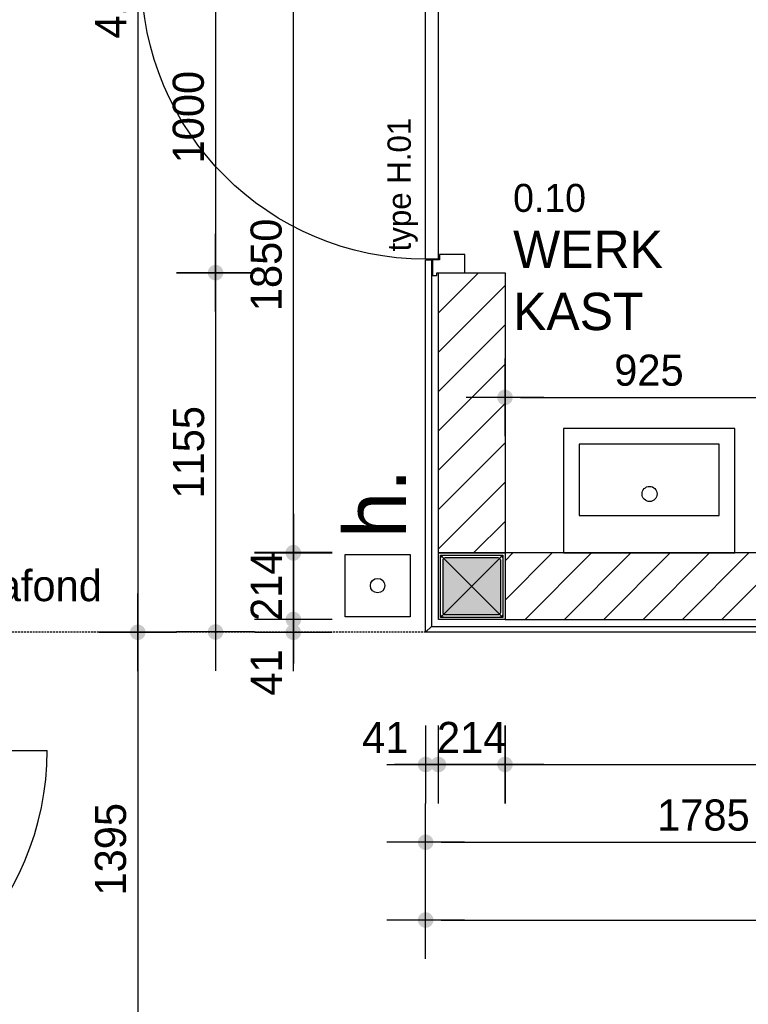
# Model space of a CAD drawing. Header units: millimetres. Extents: x -297000 to 504135, y -166520 to 252050.
# Tile 322 of 416: x 19098 to 21439, y 15566 to 18731. Entities that reach past the tile are written whole.
import ezdxf

# ---------------------------------------------------------------- set-up
doc = ezdxf.new("R2010")
doc.units = ezdxf.units.MM
doc.header["$MEASUREMENT"] = 0
doc.linetypes.add('HIDDEN', pattern=[0.375, 0.25, -0.125])
doc.layers.get('Defpoints').update_dxf_attribs({"color": 6})
for name, color, linetype in [('010_D0050_D', 1, 'Continuous'), ('010_T0050_T', 4, 'Continuous'), ('068_HATCH_H', 8, 'Continuous'), ('080_SYMBO_G', 1, 'Continuous'), ('220_WALIN_G', 1, 'Continuous'), ('299_CONCR_H', 251, 'Continuous'), ('299_STEEL_G', 3, 'Continuous'), ('320_DOORS_E', 8, 'Continuous'), ('320_DOORS_G', 2, 'Continuous'), ('410_WAFEX_G', 1, 'Continuous'), ('420_WAFIN_G', 1, 'Continuous'), ('740_SANIT_G', 1, 'Continuous')]:
    doc.layers.add(name, color=color, linetype=linetype)
doc.styles.add('VMX 2 MEDIUM 0', font='unvr55w.TTF', dxfattribs={"height": 2})
doc.styles.add('VMX 2 MEDIUM 50', font='unvr55w.TTF', dxfattribs={"height": 100})
doc.dimstyles.new('1_25', dxfattribs={"dimscale": 25, "dimtxt": 3.5, "dimasz": 3.5, "dimexe": 1.25, "dimexo": 0.625, "dimgap": 1, "dimtad": 1, "dimdec": 0, "dimdsep": 46, "dimtxsty": 'Standard', "dimcen": 2.5, "dimclrd": 256, "dimclre": 256, "dimclrt": 10, "dimadec": 0, "dimazin": 0, "dimtfac": 1, "dimtdec": 0, "dimtmove": 0, "dimatfit": 3, "dimfxl": 0, "dimtvp": 1, "dimtolj": 1, "dimtzin": 0, "dimlwd": -1, "dimlwe": -1, "dimarcsym": 0})
doc.dimstyles.new('VMX 50', dxfattribs={"dimscale": 50, "dimtxt": 1, "dimasz": 1, "dimexe": 2, "dimexo": 2, "dimgap": 0.7, "dimtad": 1, "dimdec": 0, "dimdsep": 46, "dimtxsty": 'VMX 2 MEDIUM 50', "dimblk1": 'VMX-DIM-ARROW', "dimblk2": 'VMX-DIM-ARROW', "dimsah": 1, "dimcen": 1, "dimdle": 2, "dimse1": 1, "dimse2": 1, "dimclrd": 256, "dimclre": 256, "dimclrt": 256, "dimadec": 0, "dimazin": 0, "dimtm": 1e-09, "dimtfac": 1, "dimtdec": 0, "dimtmove": 2, "dimatfit": 2, "dimldrblk": 'VMX-DIM-ARROW', "dimfxl": 0, "dimtolj": 2, "dimlwd": -1, "dimarcsym": 0})

# ---------------------------------------------------------------- blocks, each defined once
blk = doc.blocks.new('VMX-DIM-ARROW')
h = blk.add_hatch(color=256)
edge = h.paths.add_edge_path()
edge.add_arc((0, 0), 0.5, 0, 360)
for p, q in [((0, 2.5), (0, -2.5)), ((-2.5, 0), (2.5, 0))]:
    blk.add_line(p, q)
blk = doc.blocks.new('*D131')
at = {"layer": '010_D0050_D'}
blk.add_line((19727, 18868), (19727, 17968), dxfattribs=at)
at = {"layer": 'Defpoints', "color": 0}
for p in [(20312, 18918), (19727, 17918), (20441, 17918)]:
    blk.add_point(p, dxfattribs=at)
at = {"layer": '010_D0050_D', "xscale": 50, "yscale": 50, "zscale": 50}
for p, rotation in [((19727, 18918), 90), ((19727, 17918), 270)]:
    blk.add_blockref('VMX-DIM-ARROW', p, dxfattribs=dict(at, rotation=rotation))
at = {"layer": '010_D0050_D', "insert": (19640.1, 18418), "char_height": 100, "attachment_point": 5, "rotation": 90, "style": 'VMX 2 MEDIUM 50'}
blk.add_mtext('\\A2;1000', dxfattribs=at)
blk = doc.blocks.new('*D132')
at = {"layer": '010_D0050_D'}
blk.add_line((19727, 17868), (19727, 16813), dxfattribs=at)
at = {"layer": 'Defpoints', "color": 0}
for p in [(20441, 17918), (19727, 16763), (20186, 16763)]:
    blk.add_point(p, dxfattribs=at)
at = {"layer": '010_D0050_D', "xscale": 50, "yscale": 50, "zscale": 50}
for p, rotation in [((19727, 17918), 90), ((19727, 16763), 270)]:
    blk.add_blockref('VMX-DIM-ARROW', p, dxfattribs=dict(at, rotation=rotation))
at = {"layer": '010_D0050_D', "insert": (19640.9, 17340.5), "char_height": 100, "attachment_point": 5, "rotation": 90, "style": 'VMX 2 MEDIUM 50'}
blk.add_mtext('\\A2;1155', dxfattribs=at)
blk = doc.blocks.new('*D134')
at = {"layer": '010_D0050_D'}
blk.add_line((19477, 20827), (19477, 16812), dxfattribs=at)
at = {"layer": 'Defpoints', "color": 0}
for p in [(20186, 20877), (19477, 16762), (20186, 16762)]:
    blk.add_point(p, dxfattribs=at)
at = {"layer": '010_D0050_D', "xscale": 50, "yscale": 50, "zscale": 50}
for p, rotation in [((19477, 20877), 90), ((19477, 16762), 270)]:
    blk.add_blockref('VMX-DIM-ARROW', p, dxfattribs=dict(at, rotation=rotation))
at = {"layer": '010_D0050_D', "insert": (19390.9, 18819.5), "char_height": 100, "attachment_point": 5, "rotation": 90, "style": 'VMX 2 MEDIUM 50'}
blk.add_mtext('\\A2;4115', dxfattribs=at)
blk = doc.blocks.new('*D135')
at = {"layer": '010_D0050_D'}
blk.add_line((20452, 16087), (22137, 16087), dxfattribs=at)
at = {"layer": 'Defpoints', "color": 0}
for p in [(22187, 16762), (20402, 16587), (22187, 16087)]:
    blk.add_point(p, dxfattribs=at)
at = {"layer": '010_D0050_D', "xscale": 50, "yscale": 50, "zscale": 50, "rotation": 180}
blk.add_blockref('VMX-DIM-ARROW', (20402, 16087), dxfattribs=at)
at = {"layer": '010_D0050_D', "xscale": 50, "yscale": 50, "zscale": 50}
blk.add_blockref('VMX-DIM-ARROW', (22187, 16087), dxfattribs=at)
at = {"layer": '010_D0050_D', "insert": (21294.5, 16173.9), "char_height": 100, "attachment_point": 5, "style": 'VMX 2 MEDIUM 50'}
blk.add_mtext('\\A2;1785', dxfattribs=at)
blk = doc.blocks.new('*D138')
at = {"layer": '010_D0050_D'}
blk.add_line((20452, 15837), (27397, 15837), dxfattribs=at)
at = {"layer": 'Defpoints', "color": 0}
for p in [(20402, 16542), (27447, 16542), (27447, 15837)]:
    blk.add_point(p, dxfattribs=at)
at = {"layer": '010_D0050_D', "xscale": 50, "yscale": 50, "zscale": 50, "rotation": 180}
blk.add_blockref('VMX-DIM-ARROW', (20402, 15837), dxfattribs=at)
at = {"layer": '010_D0050_D', "xscale": 50, "yscale": 50, "zscale": 50}
blk.add_blockref('VMX-DIM-ARROW', (27447, 15837), dxfattribs=at)
at = {"layer": '010_D0050_D', "insert": (23924.5, 15923.9), "char_height": 100, "attachment_point": 5, "style": 'VMX 2 MEDIUM 50'}
blk.add_mtext('\\A2;7045', dxfattribs=at)
blk = doc.blocks.new('*D146')
at = {"layer": '010_D0050_D'}
blk.add_line((20493, 16337), (20607, 16337), dxfattribs=at)
at = {"layer": 'Defpoints', "color": 0}
for p in [(20443, 16587), (20657, 16587), (20657, 16337)]:
    blk.add_point(p, dxfattribs=at)
at = {"layer": '010_D0050_D', "xscale": 50, "yscale": 50, "zscale": 50, "rotation": 180}
blk.add_blockref('VMX-DIM-ARROW', (20443, 16337), dxfattribs=at)
at = {"layer": '010_D0050_D', "xscale": 50, "yscale": 50, "zscale": 50}
blk.add_blockref('VMX-DIM-ARROW', (20657, 16337), dxfattribs=at)
at = {"layer": '010_D0050_D', "insert": (20550, 16423.9), "char_height": 100, "attachment_point": 5, "style": 'VMX 2 MEDIUM 50'}
blk.add_mtext('\\A2;214', dxfattribs=at)
blk = doc.blocks.new('*D147')
at = {"layer": '010_D0050_D'}
blk.add_line((20707, 16337), (23327, 16337), dxfattribs=at)
at = {"layer": 'Defpoints', "color": 0}
for p in [(23377, 17487), (20657, 16587), (23377, 16337)]:
    blk.add_point(p, dxfattribs=at)
at = {"layer": '010_D0050_D', "xscale": 50, "yscale": 50, "zscale": 50, "rotation": 180}
blk.add_blockref('VMX-DIM-ARROW', (20657, 16337), dxfattribs=at)
at = {"layer": '010_D0050_D', "xscale": 50, "yscale": 50, "zscale": 50}
blk.add_blockref('VMX-DIM-ARROW', (23377, 16337), dxfattribs=at)
at = {"layer": '010_D0050_D', "insert": (22017, 16423.9), "char_height": 100, "attachment_point": 5, "style": 'VMX 2 MEDIUM 50'}
blk.add_mtext('\\A2;2720', dxfattribs=at)
blk = doc.blocks.new('*D153')
at = {"layer": '010_D0050_D'}
blk.add_line((20707, 17517), (21532, 17517), dxfattribs=at)
at = {"layer": 'Defpoints', "color": 0}
for p in [(20657, 17918), (21582, 17918), (21582, 17517)]:
    blk.add_point(p, dxfattribs=at)
at = {"layer": '010_D0050_D', "xscale": 50, "yscale": 50, "zscale": 50, "rotation": 180}
blk.add_blockref('VMX-DIM-ARROW', (20657, 17517), dxfattribs=at)
at = {"layer": '010_D0050_D', "xscale": 50, "yscale": 50, "zscale": 50}
blk.add_blockref('VMX-DIM-ARROW', (21582, 17517), dxfattribs=at)
at = {"layer": '010_D0050_D', "insert": (21119.5, 17603.9), "char_height": 100, "attachment_point": 5, "style": 'VMX 2 MEDIUM 50'}
blk.add_mtext('\\A2;925', dxfattribs=at)
blk = doc.blocks.new('*D161')
at = {"layer": '010_D0050_D'}
blk.add_line((19977, 17068), (19977, 18818), dxfattribs=at)
at = {"layer": 'Defpoints', "color": 0}
for p in [(19977, 18868), (20291, 18868), (19151, 17018)]:
    blk.add_point(p, dxfattribs=at)
at = {"layer": '010_D0050_D', "xscale": 50, "yscale": 50, "zscale": 50}
for p, rotation in [((19977, 18868), 90), ((19977, 17018), 270)]:
    blk.add_blockref('VMX-DIM-ARROW', p, dxfattribs=dict(at, rotation=rotation))
at = {"layer": '010_D0050_D', "insert": (19890.1, 17943), "char_height": 100, "attachment_point": 5, "rotation": 90, "style": 'VMX 2 MEDIUM 50'}
blk.add_mtext('\\A2;1850', dxfattribs=at)
blk = doc.blocks.new('*D165')
at = {"layer": '010_D0050_D'}
blk.add_line((19977, 16967), (19977, 16853), dxfattribs=at)
at = {"layer": 'Defpoints', "color": 0}
for p in [(20657, 17017), (19977, 16803), (20657, 16803)]:
    blk.add_point(p, dxfattribs=at)
at = {"layer": '010_D0050_D', "xscale": 50, "yscale": 50, "zscale": 50}
for p, rotation in [((19977, 17017), 90), ((19977, 16803), 270)]:
    blk.add_blockref('VMX-DIM-ARROW', p, dxfattribs=dict(at, rotation=rotation))
at = {"layer": '010_D0050_D', "insert": (19890.1, 16910), "char_height": 100, "attachment_point": 5, "rotation": 90, "style": 'VMX 2 MEDIUM 50'}
blk.add_mtext('\\A2;214', dxfattribs=at)
blk = doc.blocks.new('*D166')
at = {"layer": '010_D0050_D'}
for p, q in [((19977, 16853), (19977, 16903)), ((19977, 16803), (19977, 16762)), ((19977, 16712), (19977, 16662))]:
    blk.add_line(p, q, dxfattribs=at)
at = {"layer": 'Defpoints', "color": 0}
for p in [(20657, 16803), (19977, 16762), (20657, 16762)]:
    blk.add_point(p, dxfattribs=at)
at = {"layer": '010_D0050_D', "xscale": 50, "yscale": 50, "zscale": 50}
for p, rotation in [((19977, 16803), 270), ((19977, 16762), 90)]:
    blk.add_blockref('VMX-DIM-ARROW', p, dxfattribs=dict(at, rotation=rotation))
at = {"layer": '010_D0050_D', "insert": (19890.1, 16632.5), "char_height": 100, "attachment_point": 5, "rotation": 90, "style": 'VMX 2 MEDIUM 50'}
blk.add_mtext('\\A2;41', dxfattribs=at)
blk = doc.blocks.new('*D167')
at = {"layer": '010_D0050_D'}
for p, q in [((20352, 16337), (20302, 16337)), ((20443, 16337), (20402, 16337)), ((20493, 16337), (20543, 16337))]:
    blk.add_line(p, q, dxfattribs=at)
at = {"layer": 'Defpoints', "color": 0}
for p in [(20402, 16337), (20402, 15657), (20443, 15657)]:
    blk.add_point(p, dxfattribs=at)
at = {"layer": '010_D0050_D', "xscale": 50, "yscale": 50, "zscale": 50}
blk.add_blockref('VMX-DIM-ARROW', (20402, 16337), dxfattribs=at)
at = {"layer": '010_D0050_D', "xscale": 50, "yscale": 50, "zscale": 50, "rotation": 180}
blk.add_blockref('VMX-DIM-ARROW', (20443, 16337), dxfattribs=at)
at = {"layer": '010_D0050_D', "insert": (20272.5, 16423.9), "char_height": 100, "attachment_point": 5, "style": 'VMX 2 MEDIUM 50'}
blk.add_mtext('\\A2;41', dxfattribs=at)
blk = doc.blocks.new('*D180')
at = {"layer": '010_D0050_D'}
blk.add_line((19477, 16712), (19477, 15417), dxfattribs=at)
at = {"layer": 'Defpoints', "color": 0}
for p in [(20402, 16762), (19477, 15367), (20444, 15367)]:
    blk.add_point(p, dxfattribs=at)
at = {"layer": '010_D0050_D', "xscale": 50, "yscale": 50, "zscale": 50}
for p, rotation in [((19477, 16762), 90), ((19477, 15367), 270)]:
    blk.add_blockref('VMX-DIM-ARROW', p, dxfattribs=dict(at, rotation=rotation))
at = {"layer": '010_D0050_D', "insert": (19390.1, 16064.5), "char_height": 100, "attachment_point": 5, "rotation": 90, "style": 'VMX 2 MEDIUM 50'}
blk.add_mtext('\\A2;1395', dxfattribs=at)
blk = doc.blocks.new('*D198')
at = {"layer": '010_D0050_D'}
blk.add_line((27398, 11827), (20453, 11827), dxfattribs=at)
at = {"layer": 'Defpoints', "color": 0}
for p in [(20403, 16762), (27448, 12752), (20403, 11827)]:
    blk.add_point(p, dxfattribs=at)
at = {"layer": '010_D0050_D', "xscale": 50, "yscale": 50, "zscale": 50, "rotation": 180}
blk.add_blockref('VMX-DIM-ARROW', (20403, 11827), dxfattribs=at)
at = {"layer": '010_D0050_D', "xscale": 50, "yscale": 50, "zscale": 50}
blk.add_blockref('VMX-DIM-ARROW', (27448, 11827), dxfattribs=at)
at = {"layer": '010_D0050_D', "insert": (23925.5, 11913.9), "char_height": 100, "attachment_point": 5, "style": 'VMX 2 MEDIUM 50'}
blk.add_mtext('\\A2;7045', dxfattribs=at)
blk = doc.blocks.new('*D199')
at = {"layer": '010_D0050_D'}
blk.add_line((20352, 11827), (18322, 11827), dxfattribs=at)
at = {"layer": 'Defpoints', "color": 0}
for p in [(20402, 16762), (18272, 11827), (18272, 11827)]:
    blk.add_point(p, dxfattribs=at)
at = {"layer": '010_D0050_D', "xscale": 50, "yscale": 50, "zscale": 50, "rotation": 180}
blk.add_blockref('VMX-DIM-ARROW', (18272, 11827), dxfattribs=at)
at = {"layer": '010_D0050_D', "xscale": 50, "yscale": 50, "zscale": 50}
blk.add_blockref('VMX-DIM-ARROW', (20402, 11827), dxfattribs=at)
at = {"layer": '010_D0050_D', "insert": (19337, 11913.9), "char_height": 100, "attachment_point": 5, "style": 'VMX 2 MEDIUM 50'}
blk.add_mtext('\\A2;2130', dxfattribs=at)
blk = doc.blocks.new('*D942')
at = {"layer": 'Defpoints'}
for p, q in [((-595.6, 1673.5), (-897.4, 1673.5)), ((-866.2, 1586), (-866.2, 360.5)), ((-216.2, 273), (-897.4, 273))]:
    blk.add_line(p, q, dxfattribs=at)
at = {"layer": 'Defpoints', "color": 0}
for p in [(-580, 1673.5), (-866.2, 273), (-200.5, 273)]:
    blk.add_point(p, dxfattribs=at)
at = {"layer": 'Defpoints'}
for points in [[(-880.7, 1586), (-851.6, 1586), (-866.2, 1673.5)], [(-880.7, 360.5), (-851.6, 360.5), (-866.2, 273)]]:
    blk.add_solid(points, dxfattribs=at)
at = {"layer": 'Defpoints', "color": 10, "insert": (-934.9, 1004), "char_height": 87.5, "attachment_point": 5, "rotation": 90}
blk.add_mtext('\\A1;1400', dxfattribs=at)
blk = doc.blocks.new('*D943')
at = {"layer": 'Defpoints'}
for p, q in [((-1130, 1009.1), (-1130, 1219.7)), ((-30, 1009.1), (-30, 1219.7)), ((-1042.5, 1188.4), (-117.5, 1188.4))]:
    blk.add_line(p, q, dxfattribs=at)
at = {"layer": 'Defpoints', "color": 0}
for p in [(-30, 1188.4), (-1130, 993.5), (-30, 993.5)]:
    blk.add_point(p, dxfattribs=at)
at = {"layer": 'Defpoints'}
for points in [[(-1042.5, 1203), (-1042.5, 1173.8), (-1130, 1188.4)], [(-117.5, 1203), (-117.5, 1173.8), (-30, 1188.4)]]:
    blk.add_solid(points, dxfattribs=at)
at = {"layer": 'Defpoints', "color": 10, "insert": (-580, 1257.2), "char_height": 87.5, "attachment_point": 5}
blk.add_mtext('\\A1;1100', dxfattribs=at)
blk = doc.blocks.new('K200x200x8+BETON')
at = {"layer": '299_CONCR_H'}
h = blk.add_hatch(color=256, dxfattribs=at)
edge = h.paths.add_edge_path()
edge.add_line((-92, -84), (-92, 84))
edge.add_arc((-84, 84), 8, 90, 180, ccw=False)
edge.add_line((-84, 92), (84, 92))
edge.add_arc((84, 84), 8, 0, 90, ccw=False)
edge.add_line((92, 84), (92, -84))
edge.add_arc((84, -84), 8, -90, 0, ccw=False)
edge.add_line((84, -92), (-84, -92))
edge.add_arc((-84, -84), 8, 180, 270, ccw=False)
at = {"layer": '299_STEEL_G'}
for points in [[(-100, -88), (-100, 88, -0.414214), (-88, 100), (88, 100, -0.414214), (100, 88), (100, -88, -0.414214), (88, -100), (-88, -100, -0.414214)], [(-92, -84), (-92, 84, -0.414214), (-84, 92), (84, 92, -0.414214), (92, 84), (92, -84, -0.414214), (84, -92), (-84, -92, -0.414214)]]:
    blk.add_lwpolyline(points, format="xyb", close=True, dxfattribs=at)
at = {"layer": 'Defpoints'}
blk.add_lwpolyline([(-100, 100), (100, 100), (100, -100), (-100, -100)], close=True, dxfattribs=at)
for points in [[(100, -100), (-100, 100)], [(100, 100), (-100, -100)]]:
    blk.add_lwpolyline(points, dxfattribs=at)
blk = doc.blocks.new('DEUR1000_hpl finish')
at = {"layer": '320_DOORS_E'}
blk.add_arc((52.5, 126), 913, 0, 90, dxfattribs=at)
at = {"layer": '320_DOORS_G'}
blk.add_lwpolyline([(52.5, 126), (52.5, 1039)], dxfattribs=at)
for points in [[(9, 0), (67, 0), (67, 81), (50, 81), (50, 104), (0, 104), (0, 90), (9, 90), (9, 0)], [(52.5, 126), (52.5, 86), (965.5, 86), (965.5, 126)], [(1009, 0), (951, 0), (951, 81), (968, 81), (968, 104), (1018, 104), (1018, 90), (1009, 90), (1009, 0)]]:
    blk.add_lwpolyline(points, close=True, dxfattribs=at)
blk = doc.blocks.new('WASTAFEL')
at = {"layer": '740_SANIT_G'}
for points in [[(275, 400), (-275, 400), (-275, 0), (275, 0)], [(225, 350), (-225, 350), (-225, 120), (225, 120)]]:
    blk.add_lwpolyline(points, close=True, dxfattribs=at)
blk.add_circle((1.5, 189.7), 24.3, dxfattribs=at)
blk = doc.blocks.new('handbrandmelder')
at = {"layer": '080_SYMBO_G'}
blk.add_lwpolyline([(100, -104.4), (-100, -104.4), (-100, 104.4), (100, 104.4)], close=True, dxfattribs=at)
blk.add_circle((0, 0), 23.2, dxfattribs=at)
at = {"layer": '080_SYMBO_G', "insert": (152.9, 108.3), "char_height": 200, "attachment_point": 1, "style": 'VMX 2 MEDIUM 0'}
blk.add_mtext('h.', dxfattribs=at)
blk = doc.blocks.new('LIFT')
at = {"layer": 'Defpoints'}
dim = blk.add_linear_dim(base=(-866.1646, 273.0068), p1=(-580, 1673.5), p2=(-200.5306, 273.0068), angle=90, dimstyle='1_25', dxfattribs=at)
dim.commit()
dim.dimension.update_dxf_attribs({"geometry": '*D942', "text_midpoint": (-866.1646, 1004), "dimtype": 128})
dim = blk.add_linear_dim(base=(-30, 1188.4), p1=(-1130, 993.5), p2=(-30, 993.5), dimstyle='1_25', dxfattribs=at)
dim.commit()
dim.dimension.update_dxf_attribs({"geometry": '*D943', "text_midpoint": (-580, 1257.2)})
blk = doc.blocks.new('1006_X-01.00')
at = {"layer": '068_HATCH_H'}
h = blk.add_hatch(dxfattribs=at)
h.set_pattern_fill('ANSI31', color=256, scale=715, style=0)
h.paths.add_polyline_path([(8118, 10593), (8118, 11493), (8332, 11493), (8332, 10593)], flags=17)
h.paths.add_polyline_path([(7001, 11493), (11052, 11493), (11052, 7378), (15082, 7378), (15082, 7592), (11266, 7592), (11266, 11493), (14868, 11493), (14868, 11707), (7001, 11707)])
h.paths.add_polyline_path([(11052, 9443), (9472, 9443), (9472, 9593), (11052, 9593)], flags=17)
h.paths.add_polyline_path([(9258, 9593), (9258, 7592), (9472, 7592), (9472, 9593)], flags=17)
h.paths.add_polyline_path([(8118, 7592), (8118, 8493), (8332, 8493), (8332, 7592)], flags=16)
h.paths.add_polyline_path([(15082, 7592), (15082, 8492.5), (14868, 8492.5), (14868, 7592)], flags=17)
h.paths.add_polyline_path([(15082, 11493), (15082, 10591.5), (14868, 10591.5), (14868, 11493)], flags=17)
h.paths.add_polyline_path([(5693, 11493), (5693, 7378), (5907, 7378), (5907, 11493)])
h.paths.add_polyline_path([(9684.7, 5900), (11559, 5900), (11559, 5750), (9737.8, 5750)])
h.paths.add_polyline_path([(12773, 5900), (12559, 5900), (12559, 5750), (12773, 5750)])
h.paths.add_polyline_path([(13563, 5900), (13868, 5900), (13868, 5750), (13563, 5750)])
h.paths.add_polyline_path([(15082, 5900), (15082, 3532), (14868, 3532), (14868, 5900)])
h.paths.add_polyline_path([(15082, 3532), (10523.6, 3532), (10576.8, 3382), (15082, 3382)])
h.paths.add_polyline_path([(8332, 7378), (9822, 7378), (9822, 7592), (8332, 7592)])
at = {"layer": '220_WALIN_G', "color": 2, "ltscale": 10}
for points in [[(8118, 7592), (8118, 8493), (8332, 8493), (8332, 7592), (8118, 7592)], [(8332, 7378), (9822, 7378), (9822, 7592), (8332, 7592), (8332, 7378)]]:
    blk.add_lwpolyline(points, dxfattribs=at)
at = {"layer": '220_WALIN_G', "ltscale": 10}
blk.add_lwpolyline([(8332, 7378), (8118, 7378), (8118, 7592), (8332, 7592)], close=True, dxfattribs=at)
at = {"layer": '410_WAFEX_G', "color": 8, "linetype": 'HIDDEN', "ltscale": 25}
blk.add_line((8077, 7337), (5948, 7337), dxfattribs=at)
at = {"layer": '420_WAFIN_G'}
for points in [[(8096, 8534), (8096, 7356), (8077, 7337), (8077, 8534), (8096, 8534)], [(9844, 7356), (9863, 7337), (8077, 7337), (8096, 7356), (9844, 7356)]]:
    blk.add_lwpolyline(points, dxfattribs=at)
at = {"xscale": -1, "rotation": 90}
blk.add_blockref('DEUR1000_hpl finish', (8203, 9502), dxfattribs=at)
at = {"xscale": -1}
blk.add_blockref('LIFT', (9822, 7592), dxfattribs=at)
for name, p in [('WASTAFEL', (8795, 7592)), ('K200x200x8+BETON', (8225, 7485))]:
    blk.add_blockref(name, p)
at = {"rotation": 270}
blk.add_blockref('DEUR1000_hpl finish', (5822, 7010), dxfattribs=at)
at = {"layer": '080_SYMBO_G', "rotation": 90}
blk.add_blockref('handbrandmelder', (7922.6, 7487), dxfattribs=at)
blk = doc.blocks.new('1006_X-01.01')
at = {"xscale": -1}
blk.add_blockref('LIFT', (9822, 7592), dxfattribs=at)

msp = doc.modelspace()

# ---------------------------------------------------------------- block references
for name, p in [('1006_X-01.01', (71775, 9425)), ('1006_X-01.00', (12325, 9425))]:
    msp.add_blockref(name, p)

# ---------------------------------------------------------------- texts
at = {"layer": '010_T0050_T', "insert": (20377, 17986.5), "char_height": 75, "attachment_point": 7, "rotation": 90, "style": 'VMX 2 MEDIUM 50'}
msp.add_mtext('type H.01', dxfattribs=at)
at = {"layer": '010_T0050_T', "insert": (20683, 17967.5), "char_height": 120, "width": 900, "attachment_point": 4, "style": 'VMX 2 MEDIUM 50'}
msp.add_mtext('{\\H0.75x;0.10}\\PWERK\\PKAST', dxfattribs=at)
at = {"layer": '010_T0050_T', "insert": (18373, 16962), "char_height": 100, "attachment_point": 1, "style": 'VMX 2 MEDIUM 50'}
msp.add_mtext('verlaagd plafond', dxfattribs=at)

# ---------------------------------------------------------------- dimensions: what is measured, and where the dimension line sits
at = {"layer": '010_D0050_D'}
for base, p1, p2, picture, middle in [((19477, 16762), (20186, 20877), (20186, 16762), '*D134', (19390.9, 18819.5)), ((19727, 17918), (20312, 18918), (20441, 17918), '*D131', (19640.1, 18418)), ((19977, 18868), (19151, 17018), (20291, 18868), '*D161', (19890.1, 17943)), ((19727, 16763), (20441, 17918), (20186, 16763), '*D132', (19640.9, 17340.5)), ((19477, 15367), (20402, 16762), (20444, 15367), '*D180', (19390.1, 16064.5))]:
    dim = msp.add_linear_dim(base=base, p1=p1, p2=p2, angle=90, dimstyle='VMX 50', dxfattribs=at)
    dim.commit()
    dim.dimension.update_dxf_attribs({"geometry": picture, "text_midpoint": middle})
for base, p1, p2, picture, middle in [((21582, 17517), (20657, 17918), (21582, 17918), '*D153', (21119.5, 17603.9)), ((23377, 16337), (20657, 16587), (23377, 17487), '*D147', (22017, 16423.9)), ((18272, 11827), (20402, 16762), (18272, 11827), '*D199', (19337, 11913.9)), ((22187, 16087), (20402, 16587), (22187, 16762), '*D135', (21294.5, 16173.9)), ((20403, 11827), (27448, 12752), (20403, 16762), '*D198', (23925.5, 11913.9)), ((27447, 15837), (20402, 16542), (27447, 16542), '*D138', (23924.5, 15923.9))]:
    dim = msp.add_linear_dim(base=base, p1=p1, p2=p2, dimstyle='VMX 50', dxfattribs=at)
    dim.commit()
    dim.dimension.update_dxf_attribs({"geometry": picture, "text_midpoint": middle})
for base, p1, p2, picture, middle in [((19977, 16803), (20657, 17017), (20657, 16803), '*D165', (19890.1, 16910)), ((19977, 16762), (20657, 16803), (20657, 16762), '*D166', (19890.1, 16632.5))]:
    dim = msp.add_linear_dim(base=base, p1=p1, p2=p2, angle=90, dimstyle='VMX 50', dxfattribs=at)
    dim.commit()
    dim.dimension.update_dxf_attribs({"geometry": picture, "text_midpoint": middle, "dimtype": 160})
for base, p1, p2, picture, middle in [((20657, 16337), (20443, 16587), (20657, 16587), '*D146', (20550, 16423.9)), ((20402, 16337), (20443, 15657), (20402, 15657), '*D167', (20272.5, 16423.9))]:
    dim = msp.add_linear_dim(base=base, p1=p1, p2=p2, dimstyle='VMX 50', dxfattribs=at)
    dim.commit()
    dim.dimension.update_dxf_attribs({"geometry": picture, "text_midpoint": middle, "dimtype": 160})

doc.saveas('drawing.dxf')
